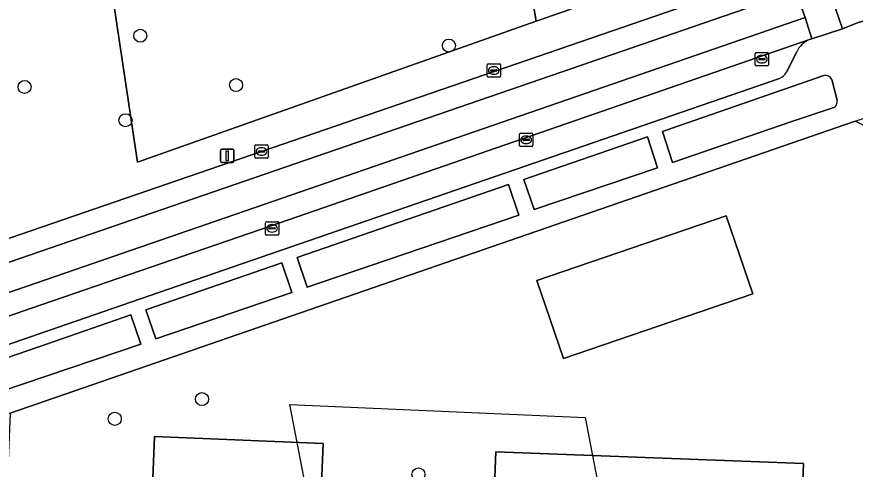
# Model space of a CAD drawing. Extents: x 160077 to 160948, y 386481 to 387498.
# Drawn here: x 160603.9 to 160666.8, y 386845.2 to 386879.1 of the extents above; entities that cross this region are included whole.
import ezdxf

# ---------------------------------------------------------------- set-up
doc = ezdxf.new("R2010")
doc.units = 0
for name, color, linetype in [('IMGEO_Boom', 7, 'Continuous'), ('IMGEO_Erf', 7, 'Continuous'), ('IMGEO_Groenvoorziening', 7, 'Continuous'), ('IMGEO_Kolk', 7, 'Continuous'), ('IMGEO_Lichtmast', 7, 'Continuous'), ('IMGEO_Pand', 7, 'Continuous'), ('IMGEO_Pand_vergunning_verleend', 7, 'Continuous'), ('IMGEO_Parkeervlak_open', 7, 'Continuous'), ('IMGEO_Rijbaan_lokaal_gesloten', 7, 'Continuous'), ('IMGEO_Rijbaan_lokaal_open', 7, 'Continuous'), ('IMGEO_Voetpad_open', 7, 'Continuous')]:
    doc.layers.add(name, color=color, linetype=linetype)

msp = doc.modelspace()

# ---------------------------------------------------------------- linework, layer by layer
at = {"layer": 'IMGEO_Boom'}
for centre in [(160613.2, 386877.653), (160636.338, 386876.914), (160604.522, 386873.812), (160620.38, 386873.954), (160612.092, 386871.319), (160617.827, 386850.42), (160611.285, 386848.939), (160634.057, 386844.773)]:
    msp.add_circle(centre, 0.489, dxfattribs=at)
at = {"layer": 'IMGEO_Erf'}
for points in [[(160642.277, 386882.334), (160642.874, 386878.744), (160645.408, 386879.606), (160644.827, 386882.69)], [(160674.502, 386797.454), (160674.929, 386806.169), (160675.07, 386809.047), (160675.272, 386814.07), (160675.716, 386825.063), (160675.794, 386826.947), (160675.891, 386829.313), (160676.542, 386845.055), (160676.555, 386845.381), (160668.235, 386845.73), (160669.487, 386869.91), (160666.813, 386871.238), (160603.434, 386849.369), (160600.755, 386785.404), (160608.542, 386785.099), (160611.61, 386785.659), (160625.143, 386788.129), (160667.256, 386796.073)], [(160644.936, 386853.463), (160642.941, 386859.312), (160657.124, 386864.151), (160659.12, 386858.301)]]:
    msp.add_lwpolyline(points, close=True, dxfattribs=at)
for points in [[(160613.937, 386839.505), (160614.264, 386847.607), (160626.917, 386847.096), (160626.6, 386839.254)], [(160639.561, 386838.731), (160639.873, 386846.471), (160662.926, 386845.581), (160662.637, 386837.835)]]:
    msp.add_lwpolyline(points, dxfattribs=at)
at = {"layer": 'IMGEO_Groenvoorziening'}
for points in [[(160640.94, 386907.164), (160636.97, 386906.552), (160639.807, 386889.311), (160635.823, 386888.613), (160610.479, 386884.446), (160611.26, 386879.691), (160612.998, 386868.184), (160642.874, 386878.744), (160642.277, 386882.334), (160639.047, 386904.459), (160641.274, 386904.77)], [(160641.96, 386866.874), (160642.729, 386864.629), (160651.982, 386867.758), (160651.235, 386870.086)], [(160624.955, 386861.025), (160625.705, 386858.815), (160641.589, 386864.213), (160640.809, 386866.503)], [(160613.608, 386857.109), (160614.359, 386854.941), (160624.551, 386858.398), (160623.823, 386860.621)]]:
    msp.add_lwpolyline(points, close=True, dxfattribs=at)
for points in [[(160664.465, 386874.662), (160652.366, 386870.468)], [(160665.444, 386872.832), (160665.047, 386874.36)], [(160652.366, 386870.468), (160653.103, 386868.161), (160661.99, 386871.201), (160665.126, 386872.25)], [(160613.235, 386854.535), (160612.486, 386856.727), (160605.588, 386854.344), (160596.464, 386851.21)], [(160596.748, 386849.581), (160601.618, 386850.723), (160602.826, 386851.01), (160606.228, 386852.152), (160613.235, 386854.535)]]:
    msp.add_lwpolyline(points, dxfattribs=at)
for centre, radius, start, end in [((160664.575, 386874.162), 0.512, 22.72764, 102.42273), ((160664.996, 386872.699), 0.467, 286.16076, 16.53558)]:
    msp.add_arc(centre, radius, start, end, dxfattribs=at)
at = {"layer": 'IMGEO_Kolk'}
for p, q in [((160659.313, 386875.466), (160659.313, 386876.318)), ((160659.388, 386876.392), (160660.24, 386876.392)), ((160659.572, 386875.886), (160659.572, 386875.898)), ((160660.01, 386875.849), (160659.612, 386875.849)), ((160659.615, 386875.935), (160660.013, 386875.935)), ((160659.801, 386876.172), (160659.826, 386876.172)), ((160660.056, 386875.898), (160660.056, 386875.886)), ((160660.314, 386876.318), (160660.314, 386875.466)), ((160639.208, 386874.616), (160639.208, 386875.468)), ((160639.283, 386875.542), (160640.135, 386875.542)), ((160639.696, 386875.322), (160639.721, 386875.322)), ((160640.209, 386875.468), (160640.209, 386874.616)), ((160660.24, 386875.392), (160659.388, 386875.392)), ((160659.824, 386875.612), (160659.799, 386875.612)), ((160639.467, 386875.036), (160639.467, 386875.048)), ((160639.905, 386874.999), (160639.507, 386874.999)), ((160639.51, 386875.085), (160639.908, 386875.085)), ((160639.719, 386874.762), (160639.694, 386874.762)), ((160639.951, 386875.048), (160639.951, 386875.036)), ((160640.135, 386874.542), (160639.283, 386874.542)), ((160641.635, 386869.422), (160641.635, 386870.274)), ((160641.71, 386870.348), (160642.562, 386870.348)), ((160642.636, 386870.274), (160642.636, 386869.422)), ((160641.894, 386869.842), (160641.894, 386869.854)), ((160642.332, 386869.805), (160641.934, 386869.805)), ((160641.937, 386869.891), (160642.335, 386869.891)), ((160642.146, 386869.568), (160642.121, 386869.568)), ((160642.123, 386870.128), (160642.148, 386870.128)), ((160642.378, 386869.854), (160642.378, 386869.842)), ((160621.786, 386868.551), (160621.786, 386869.403)), ((160621.861, 386869.477), (160622.713, 386869.477)), ((160622.045, 386868.971), (160622.045, 386868.983)), ((160622.483, 386868.934), (160622.085, 386868.934)), ((160622.088, 386869.02), (160622.486, 386869.02)), ((160622.274, 386869.257), (160622.299, 386869.257)), ((160622.529, 386868.983), (160622.529, 386868.971)), ((160622.787, 386869.403), (160622.787, 386868.551)), ((160642.562, 386869.348), (160641.71, 386869.348)), ((160622.713, 386868.477), (160621.861, 386868.477)), ((160622.297, 386868.697), (160622.272, 386868.697)), ((160622.58, 386862.789), (160622.58, 386863.641)), ((160622.655, 386863.715), (160623.507, 386863.715)), ((160623.068, 386863.495), (160623.093, 386863.495)), ((160623.581, 386863.641), (160623.581, 386862.789)), ((160623.507, 386862.715), (160622.655, 386862.715)), ((160622.839, 386863.209), (160622.839, 386863.221)), ((160623.277, 386863.172), (160622.879, 386863.172)), ((160622.882, 386863.258), (160623.28, 386863.258)), ((160623.091, 386862.935), (160623.066, 386862.935)), ((160623.323, 386863.221), (160623.323, 386863.209))]:
    msp.add_line(p, q, dxfattribs=at)
for points in [[(160659.313, 386875.466), (160659.313, 386876.318)], [(160659.388, 386876.392), (160660.24, 386876.392)], [(160660.314, 386876.318), (160660.314, 386875.466)], [(160639.208, 386874.616), (160639.208, 386875.468)], [(160639.283, 386875.542), (160640.135, 386875.542)], [(160640.209, 386875.468), (160640.209, 386874.616)], [(160660.24, 386875.392), (160659.388, 386875.392)], [(160640.135, 386874.542), (160639.283, 386874.542)], [(160641.635, 386869.422), (160641.635, 386870.274)], [(160641.71, 386870.348), (160642.562, 386870.348)], [(160642.636, 386870.274), (160642.636, 386869.422)], [(160621.786, 386868.551), (160621.786, 386869.403)], [(160621.861, 386869.477), (160622.713, 386869.477)], [(160622.787, 386869.403), (160622.787, 386868.551)], [(160642.562, 386869.348), (160641.71, 386869.348)], [(160622.713, 386868.477), (160621.861, 386868.477)], [(160622.58, 386862.789), (160622.58, 386863.641)], [(160622.655, 386863.715), (160623.507, 386863.715)], [(160623.581, 386863.641), (160623.581, 386862.789)], [(160623.507, 386862.715), (160622.655, 386862.715)]]:
    msp.add_lwpolyline(points, dxfattribs=at)
for centre, radius, start, end in [((160659.39, 386876.316), 0.0765, 91.55205, 178.44795), ((160659.39, 386876.316), 0.0765, 91.55205, 178.44795), ((160659.612, 386875.895), 0.0403, 85.87752, 175.75265), ((160659.609, 386875.885), 0.0366, 178.93798, 274.71019), ((160660.013, 386875.892), 0.043, 264.86636, 352.45326), ((160660.017, 386875.897), 0.0386, 1.73085, 96.63898), ((160660.238, 386876.316), 0.0765, 1.55205, 88.44795), ((160660.238, 386876.316), 0.0765, 1.55205, 88.44795), ((160639.285, 386875.466), 0.0765, 91.55205, 178.44795), ((160639.285, 386875.466), 0.0765, 91.55205, 178.44795), ((160640.133, 386875.466), 0.0765, 1.55205, 88.44795), ((160640.133, 386875.466), 0.0765, 1.55205, 88.44795), ((160659.39, 386875.468), 0.0765, 181.55205, 268.44795), ((160659.39, 386875.468), 0.0765, 181.55205, 268.44795), ((160660.238, 386875.468), 0.0765, 271.55205, 358.44795), ((160660.238, 386875.468), 0.0765, 271.55205, 358.44795), ((160639.285, 386874.618), 0.0765, 181.55205, 268.44795), ((160639.285, 386874.618), 0.0765, 181.55205, 268.44795), ((160639.507, 386875.045), 0.0403, 85.87752, 175.75265), ((160639.504, 386875.035), 0.0366, 178.93798, 274.71019), ((160639.908, 386875.042), 0.043, 264.86636, 352.45326), ((160639.912, 386875.047), 0.0386, 1.73085, 96.63898), ((160640.133, 386874.618), 0.0765, 271.55205, 358.44795), ((160640.133, 386874.618), 0.0765, 271.55205, 358.44795), ((160641.712, 386870.272), 0.0765, 91.55205, 178.44795), ((160641.712, 386870.272), 0.0765, 91.55205, 178.44795), ((160642.56, 386870.272), 0.0765, 1.55205, 88.44795), ((160642.56, 386870.272), 0.0765, 1.55205, 88.44795), ((160641.934, 386869.851), 0.0403, 85.87752, 175.75265), ((160641.931, 386869.841), 0.0366, 178.93798, 274.71019), ((160642.335, 386869.848), 0.043, 264.86636, 352.45326), ((160642.339, 386869.853), 0.0386, 1.73085, 96.63898), ((160621.863, 386869.401), 0.0765, 91.55205, 178.44795), ((160621.863, 386869.401), 0.0765, 91.55205, 178.44795), ((160622.085, 386868.98), 0.0403, 85.87752, 175.75265), ((160622.082, 386868.97), 0.0366, 178.93798, 274.71019), ((160622.486, 386868.977), 0.043, 264.86636, 352.45326), ((160622.49, 386868.982), 0.0386, 1.73085, 96.63898), ((160622.711, 386869.401), 0.0765, 1.55205, 88.44795), ((160622.711, 386869.401), 0.0765, 1.55205, 88.44795), ((160641.712, 386869.424), 0.0765, 181.55205, 268.44795), ((160641.712, 386869.424), 0.0765, 181.55205, 268.44795), ((160642.56, 386869.424), 0.0765, 271.55205, 358.44795), ((160642.56, 386869.424), 0.0765, 271.55205, 358.44795), ((160621.863, 386868.553), 0.0765, 181.55205, 268.44795), ((160621.863, 386868.553), 0.0765, 181.55205, 268.44795), ((160622.711, 386868.553), 0.0765, 271.55205, 358.44795), ((160622.711, 386868.553), 0.0765, 271.55205, 358.44795), ((160622.657, 386863.639), 0.0765, 91.55205, 178.44795), ((160622.657, 386863.639), 0.0765, 91.55205, 178.44795), ((160623.505, 386863.639), 0.0765, 1.55205, 88.44795), ((160623.505, 386863.639), 0.0765, 1.55205, 88.44795), ((160622.657, 386862.791), 0.0765, 181.55205, 268.44795), ((160622.657, 386862.791), 0.0765, 181.55205, 268.44795), ((160622.879, 386863.218), 0.0403, 85.87752, 175.75265), ((160622.876, 386863.208), 0.0366, 178.93798, 274.71019), ((160623.28, 386863.215), 0.043, 264.86636, 352.45326), ((160623.284, 386863.22), 0.0386, 1.73085, 96.63898), ((160623.505, 386862.791), 0.0765, 271.55205, 358.44795), ((160623.505, 386862.791), 0.0765, 271.55205, 358.44795)]:
    msp.add_arc(centre, radius, start, end, dxfattribs=at)
for centre, major_axis, ratio, start_param, end_param in [((160659.8, 386875.892), (-0.387, 0.002), 0.722429, 4.712389, 7.853982), ((160659.825, 386875.892), (-0.39, 0.002), 0.717154, 1.570796, 4.712389), ((160639.695, 386875.042), (-0.387, 0.002), 0.722429, 4.712389, 7.853982), ((160639.72, 386875.042), (-0.39, 0.002), 0.717154, 1.570796, 4.712389), ((160642.122, 386869.848), (-0.387, 0.002), 0.722429, 4.712389, 7.853982), ((160642.147, 386869.848), (-0.39, 0.002), 0.717154, 1.570796, 4.712389), ((160622.273, 386868.977), (-0.387, 0.002), 0.722429, 4.712389, 7.853982), ((160622.298, 386868.977), (-0.39, 0.002), 0.717154, 1.570796, 4.712389), ((160623.067, 386863.215), (-0.387, 0.002), 0.722429, 4.712389, 7.853982), ((160623.092, 386863.215), (-0.39, 0.002), 0.717154, 1.570796, 4.712389)]:
    msp.add_ellipse(centre, major_axis=major_axis, ratio=ratio, start_param=start_param, end_param=end_param, dxfattribs=at)
at = {"layer": 'IMGEO_Lichtmast'}
for p, q in [((160619.22, 386868.253), (160619.22, 386869.053)), ((160619.22, 386869.053), (160619.22, 386868.253)), ((160619.32, 386869.153), (160620.11, 386869.153)), ((160620.11, 386869.153), (160619.32, 386869.153)), ((160620.21, 386869.053), (160620.21, 386868.253)), ((160620.21, 386868.253), (160620.21, 386869.053)), ((160620.11, 386868.153), (160619.32, 386868.153)), ((160619.32, 386868.153), (160620.11, 386868.153))]:
    msp.add_line(p, q, dxfattribs=at)
msp.add_lwpolyline([(160619.64, 386869.028), (160619.79, 386869.028), (160619.79, 386868.278), (160619.64, 386868.278), (160619.64, 386869.028)], dxfattribs=at)
for centre, start, end in [((160619.32, 386869.053), 90, 180), ((160619.32, 386869.053), 90, 180), ((160620.11, 386869.053), 0, 90), ((160620.11, 386869.053), 360, 90), ((160619.32, 386868.253), 180, 270), ((160619.32, 386868.253), 180, 270), ((160620.11, 386868.253), 270, 0), ((160620.11, 386868.253), 270, 0)]:
    msp.add_arc(centre, 0.1, start, end, dxfattribs=at)
at = {"layer": 'IMGEO_Pand'}
msp.add_lwpolyline([(160659.12, 386858.301), (160657.124, 386864.151), (160642.941, 386859.312), (160644.936, 386853.463)], close=True, dxfattribs=at)
for points in [[(160626.6, 386839.254), (160626.917, 386847.096), (160614.264, 386847.607), (160613.937, 386839.505)], [(160662.637, 386837.835), (160662.926, 386845.581), (160639.873, 386846.471), (160639.561, 386838.731)]]:
    msp.add_lwpolyline(points, dxfattribs=at)
at = {"layer": 'IMGEO_Pand_vergunning_verleend'}
msp.add_lwpolyline([(160613.867, 386835.096), (160626.802, 386837.57), (160624.421, 386850.02), (160646.57, 386849.04), (160647.993, 386841.649), (160656.446, 386843.277), (160661.556, 386816.748), (160642.06, 386813.01), (160633.038, 386808.858), (160630.885, 386813.836), (160628.577, 386813.395), (160629.102, 386810.652), (160618.915, 386808.704)], close=True, dxfattribs=at)
at = {"layer": 'IMGEO_Parkeervlak_open'}
for points in [[(160663.388, 386877.362), (160623.022, 386863.416), (160604.975, 386857.207), (160598.764, 386855.067)], [(160661.65, 386874.909), (160662.425, 386876.434)], [(160602.486, 386854.237), (160605.609, 386855.314), (160623.651, 386861.535), (160661.144, 386874.456)]]:
    msp.add_lwpolyline(points, dxfattribs=at)
for centre, radius, start, end in [((160664.044, 386875.717), 1.771, 111.75561, 156.12369), ((160660.804, 386875.345), 0.951, 290.92488, 332.74855)]:
    msp.add_arc(centre, radius, start, end, dxfattribs=at)
at = {"layer": 'IMGEO_Rijbaan_lokaal_gesloten'}
for points in [[(160662.322, 386880.985), (160661.757, 386882.595), (160658.14, 386881.313), (160622.287, 386868.977), (160603.455, 386862.503), (160602.068, 386862.029), (160601.058, 386861.677), (160599.927, 386861.292)], [(160598.113, 386858.924), (160602.615, 386860.432), (160662.322, 386880.985)], [(160668.097, 386880.628), (160666.911, 386880.3), (160665.296, 386879.773), (160665.847, 386878.174), (160667.042, 386878.632), (160668.461, 386879.051)], [(160663.388, 386877.362), (160663.55, 386877.417), (160663.045, 386879.01), (160622.455, 386865.015), (160604.713, 386858.884), (160601.607, 386857.838)], [(160598.764, 386855.067), (160604.975, 386857.207), (160623.022, 386863.416), (160663.388, 386877.362)]]:
    msp.add_lwpolyline(points, dxfattribs=at)
at = {"layer": 'IMGEO_Rijbaan_lokaal_open'}
for points in [[(160663.217, 386883.125), (160661.757, 386882.595), (160662.322, 386880.985), (160663.045, 386879.01), (160663.55, 386877.417), (160665.847, 386878.174), (160665.296, 386879.773), (160666.911, 386880.3), (160668.097, 386880.628)], [(160663.045, 386879.01), (160662.322, 386880.985), (160602.615, 386860.432), (160598.113, 386858.924)], [(160601.607, 386857.838), (160604.713, 386858.884), (160622.455, 386865.015), (160663.045, 386879.01)]]:
    msp.add_lwpolyline(points, dxfattribs=at)
at = {"layer": 'IMGEO_Voetpad_open'}
for points in [[(160663.61, 386885.644), (160660.097, 386884.39), (160647.581, 386880.345), (160645.408, 386879.606), (160642.874, 386878.744), (160612.998, 386868.184), (160611.26, 386879.691)], [(160599.549, 386862.405), (160599.927, 386861.292), (160601.058, 386861.677), (160602.068, 386862.029), (160603.455, 386862.503), (160622.287, 386868.977), (160658.14, 386881.313), (160661.757, 386882.595), (160663.217, 386883.125)], [(160669.45, 386875.386), (160668.461, 386879.051), (160667.042, 386878.632), (160665.847, 386878.174), (160663.55, 386877.417), (160663.388, 386877.362)], [(160662.425, 386876.434), (160661.65, 386874.909)], [(160652.366, 386870.468), (160664.465, 386874.662)], [(160539.02, 386871.499), (160535.996, 386869.579), (160535.795, 386869.424), (160540.451, 386862.348), (160541.296, 386860.993), (160550.987, 386845.461), (160593.096, 386843.756), (160596.088, 386843.636), (160596.243, 386847.636), (160599.05, 386848.312), (160603.434, 386849.369), (160666.813, 386871.238), (160668.825, 386871.932), (160676.694, 386874.549)], [(160661.144, 386874.456), (160623.651, 386861.535), (160605.609, 386855.314), (160602.486, 386854.237)], [(160665.047, 386874.36), (160665.444, 386872.832)], [(160665.126, 386872.25), (160661.99, 386871.201), (160653.103, 386868.161), (160652.366, 386870.468)], [(160596.464, 386851.21), (160605.588, 386854.344), (160612.486, 386856.727), (160613.235, 386854.535), (160606.228, 386852.152), (160602.826, 386851.01), (160601.618, 386850.723), (160596.748, 386849.581)]]:
    msp.add_lwpolyline(points, dxfattribs=at)
for points in [[(160651.235, 386870.086), (160651.982, 386867.758), (160642.729, 386864.629), (160641.96, 386866.874)], [(160640.809, 386866.503), (160641.589, 386864.213), (160625.705, 386858.815), (160624.955, 386861.025)], [(160623.823, 386860.621), (160624.551, 386858.398), (160614.359, 386854.941), (160613.608, 386857.109)]]:
    msp.add_lwpolyline(points, close=True, dxfattribs=at)
for centre, radius, start, end in [((160664.044, 386875.717), 1.771, 111.75561, 156.12369), ((160660.804, 386875.345), 0.951, 290.92488, 332.74855), ((160664.575, 386874.162), 0.512, 22.72764, 102.42273), ((160664.996, 386872.699), 0.467, 286.16076, 16.53558)]:
    msp.add_arc(centre, radius, start, end, dxfattribs=at)

doc.saveas('drawing.dxf')
